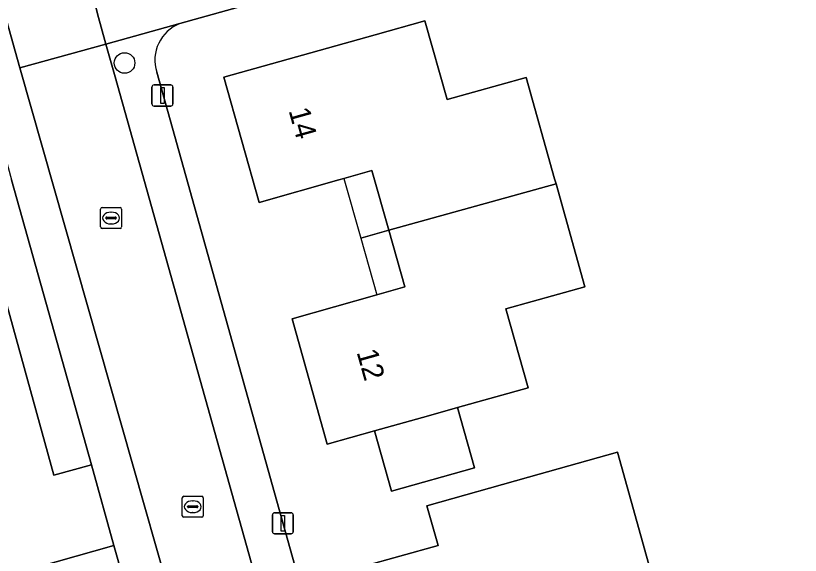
# Model space of a CAD drawing. Extents: x 159626 to 160723, y 388173 to 389416.
# Drawn here: x 159909.58 to 159946.83, y 388427.9 to 388453.52 of the extents above; entities that cross this region are included whole.
import ezdxf

# ---------------------------------------------------------------- set-up
doc = ezdxf.new("R2010")
doc.units = 0
for name, color, linetype in [('IMGEO_Boom', 7, 'Continuous'), ('IMGEO_Erf', 7, 'Continuous'), ('IMGEO_Kolk', 7, 'Continuous'), ('IMGEO_Lichtmast', 7, 'Continuous'), ('IMGEO_Pand', 7, 'Continuous'), ('IMGEO_Pand_nummerreeks', 7, 'Continuous'), ('IMGEO_Pand_overbouw', 7, 'Continuous'), ('IMGEO_Rijbaan_lokaal_open', 7, 'Continuous'), ('IMGEO_Voetpad_open', 7, 'Continuous')]:
    doc.layers.add(name, color=color, linetype=linetype)

msp = doc.modelspace()

# ---------------------------------------------------------------- linework, layer by layer
at = {"layer": 'IMGEO_Boom'}
msp.add_circle((159914.745, 388451.277), 0.489, dxfattribs=at)
at = {"layer": 'IMGEO_Erf'}
for points in [[(159972.097, 388468.48), (159959.997, 388465.092), (159925.832, 388455.524), (159917.375, 388453.156)], [(159916.277, 388450.838), (159935.271, 388382.932)], [(159908.605, 388441.762), (159911.387, 388431.698), (159913.167, 388432.19), (159909.376, 388445.721)]]:
    msp.add_lwpolyline(points, dxfattribs=at)
for points in [[(159932.854, 388439.6), (159933.904, 388435.851), (159930.559, 388434.914), (159931.362, 388432.049), (159927.414, 388430.942), (159926.611, 388433.808), (159924.364, 388433.178), (159922.694, 388439.132), (159926.722, 388440.269), (159928.048, 388440.644), (159927.288, 388443.332), (159926.487, 388446.165), (159925.162, 388445.79), (159925.16, 388445.796), (159924.922, 388445.729), (159921.132, 388444.658), (159919.464, 388450.605), (159926.646, 388452.618), (159929.005, 388453.279), (159930.054, 388449.54), (159933.813, 388450.594), (159935.163, 388445.78), (159935.232, 388445.535), (159936.602, 388440.649)], [(159944.586, 388412.181), (159940.825, 388411.127), (159940.228, 388410.96), (159935.413, 388409.611), (159935.326, 388409.919), (159935.701, 388410.024), (159935.374, 388411.188), (159930.877, 388409.928), (159929.204, 388415.865), (159933.248, 388416.994), (159934.665, 388417.39), (159933.929, 388420.066), (159933.132, 388422.921), (159931.704, 388422.522), (159927.659, 388421.391), (159925.998, 388427.347), (159929.628, 388428.366), (159929.102, 388430.244), (159933.915, 388431.6), (159938.144, 388432.791), (159939.72, 388427.166), (159940.336, 388427.339), (159941.763, 388422.253), (159943.126, 388417.393)]]:
    msp.add_lwpolyline(points, close=True, dxfattribs=at)
msp.add_arc((159918.053, 388451.416), 1.868, 111.2849, 198.0227, dxfattribs=at)
at = {"layer": 'IMGEO_Kolk'}
for p, q in [((159913.603, 388443.488), (159913.603, 388444.34)), ((159913.678, 388444.414), (159914.53, 388444.414)), ((159914.091, 388444.194), (159914.116, 388444.194)), ((159914.604, 388444.34), (159914.604, 388443.488)), ((159913.862, 388443.908), (159913.862, 388443.92)), ((159914.3, 388443.871), (159913.902, 388443.871)), ((159913.905, 388443.957), (159914.303, 388443.957)), ((159914.346, 388443.92), (159914.346, 388443.908)), ((159914.53, 388443.414), (159913.678, 388443.414)), ((159914.114, 388443.634), (159914.089, 388443.634)), ((159917.481, 388429.776), (159917.481, 388430.628)), ((159917.556, 388430.702), (159918.408, 388430.702)), ((159917.969, 388430.482), (159917.994, 388430.482)), ((159918.482, 388430.628), (159918.482, 388429.776)), ((159917.74, 388430.196), (159917.74, 388430.208)), ((159918.178, 388430.159), (159917.78, 388430.159)), ((159917.783, 388430.245), (159918.181, 388430.245)), ((159918.224, 388430.208), (159918.224, 388430.196)), ((159918.408, 388429.702), (159917.556, 388429.702)), ((159917.992, 388429.922), (159917.967, 388429.922))]:
    msp.add_line(p, q, dxfattribs=at)
for points in [[(159913.603, 388443.488), (159913.603, 388444.34)], [(159913.678, 388444.414), (159914.53, 388444.414)], [(159914.604, 388444.34), (159914.604, 388443.488)], [(159914.53, 388443.414), (159913.678, 388443.414)], [(159917.481, 388429.776), (159917.481, 388430.628)], [(159917.556, 388430.702), (159918.408, 388430.702)], [(159918.482, 388430.628), (159918.482, 388429.776)], [(159918.408, 388429.702), (159917.556, 388429.702)]]:
    msp.add_lwpolyline(points, dxfattribs=at)
for centre, radius, start, end in [((159913.68, 388444.338), 0.0765, 91.552, 178.448), ((159913.68, 388444.338), 0.0765, 91.552, 178.448), ((159914.528, 388444.338), 0.0765, 1.552, 88.448), ((159914.528, 388444.338), 0.0765, 1.552, 88.448), ((159913.902, 388443.917), 0.0403, 85.8775, 175.7526), ((159913.899, 388443.907), 0.0366, 178.938, 274.7102), ((159914.303, 388443.914), 0.043, 264.8664, 352.4533), ((159914.307, 388443.919), 0.0386, 1.7309, 96.639), ((159913.68, 388443.49), 0.0765, 181.552, 268.448), ((159913.68, 388443.49), 0.0765, 181.552, 268.448), ((159914.528, 388443.49), 0.0765, 271.552, 358.448), ((159914.528, 388443.49), 0.0765, 271.552, 358.448), ((159917.558, 388430.626), 0.0765, 91.552, 178.448), ((159917.558, 388430.626), 0.0765, 91.552, 178.448), ((159918.406, 388430.626), 0.0765, 1.552, 88.448), ((159918.406, 388430.626), 0.0765, 1.552, 88.448), ((159917.78, 388430.205), 0.0403, 85.8775, 175.7526), ((159917.777, 388430.195), 0.0366, 178.938, 274.7102), ((159918.181, 388430.202), 0.043, 264.8664, 352.4533), ((159918.185, 388430.207), 0.0386, 1.7309, 96.639), ((159917.558, 388429.778), 0.0765, 181.552, 268.448), ((159917.558, 388429.778), 0.0765, 181.552, 268.448), ((159918.406, 388429.778), 0.0765, 271.552, 358.448), ((159918.406, 388429.778), 0.0765, 271.552, 358.448)]:
    msp.add_arc(centre, radius, start, end, dxfattribs=at)
for centre, major_axis, ratio, start_param, end_param in [((159914.09, 388443.914), (-0.387, 0.002), 0.722429, 4.712389, 7.853982), ((159914.115, 388443.914), (-0.39, 0.002), 0.717154, 1.570796, 4.712389), ((159917.968, 388430.202), (-0.387, 0.002), 0.722429, 4.712389, 7.853982), ((159917.993, 388430.202), (-0.39, 0.002), 0.717154, 1.570796, 4.712389)]:
    msp.add_ellipse(centre, major_axis=major_axis, ratio=ratio, start_param=start_param, end_param=end_param, dxfattribs=at)
at = {"layer": 'IMGEO_Lichtmast'}
for p, q in [((159916.047, 388449.334), (159916.047, 388450.134)), ((159916.047, 388450.134), (159916.047, 388449.334)), ((159916.147, 388450.234), (159916.937, 388450.234)), ((159916.937, 388450.234), (159916.147, 388450.234)), ((159917.037, 388450.134), (159917.037, 388449.334)), ((159917.037, 388449.334), (159917.037, 388450.134)), ((159916.937, 388449.234), (159916.147, 388449.234)), ((159916.147, 388449.234), (159916.937, 388449.234)), ((159921.763, 388429.018), (159921.763, 388429.818)), ((159921.763, 388429.818), (159921.763, 388429.018)), ((159921.863, 388429.918), (159922.653, 388429.918)), ((159922.653, 388429.918), (159921.863, 388429.918)), ((159922.753, 388429.818), (159922.753, 388429.018)), ((159922.753, 388429.018), (159922.753, 388429.818)), ((159922.653, 388428.918), (159921.863, 388428.918)), ((159921.863, 388428.918), (159922.653, 388428.918))]:
    msp.add_line(p, q, dxfattribs=at)
for points in [[(159916.467, 388450.109), (159916.617, 388450.109), (159916.617, 388449.359), (159916.467, 388449.359), (159916.467, 388450.109)], [(159922.183, 388429.793), (159922.333, 388429.793), (159922.333, 388429.043), (159922.183, 388429.043), (159922.183, 388429.793)]]:
    msp.add_lwpolyline(points, dxfattribs=at)
for centre, start, end in [((159916.147, 388450.134), 90, 180), ((159916.147, 388450.134), 90, 180), ((159916.937, 388450.134), 0, 90), ((159916.937, 388450.134), 360, 90), ((159916.147, 388449.334), 180, 270), ((159916.147, 388449.334), 180, 270), ((159916.937, 388449.334), 270, 0), ((159916.937, 388449.334), 270, 0), ((159921.863, 388429.818), 90, 180), ((159921.863, 388429.818), 90, 180), ((159922.653, 388429.818), 0, 90), ((159922.653, 388429.818), 360, 90), ((159921.863, 388429.018), 180, 270), ((159921.863, 388429.018), 180, 270), ((159922.653, 388429.018), 270, 0), ((159922.653, 388429.018), 270, 0)]:
    msp.add_arc(centre, 0.1, start, end, dxfattribs=at)
at = {"layer": 'IMGEO_Pand'}
for points in [[(159933.813, 388450.594), (159930.054, 388449.54), (159929.005, 388453.279), (159926.646, 388452.618), (159919.464, 388450.605), (159921.132, 388444.658), (159924.922, 388445.729), (159925.16, 388445.796), (159925.162, 388445.79), (159926.487, 388446.165), (159927.288, 388443.332), (159935.232, 388445.535), (159935.163, 388445.78)], [(159932.854, 388439.6), (159936.602, 388440.649), (159935.232, 388445.535), (159927.288, 388443.332), (159928.048, 388440.644), (159926.722, 388440.269), (159922.694, 388439.132), (159924.364, 388433.178), (159926.611, 388433.808), (159929.179, 388434.527), (159930.559, 388434.914), (159933.904, 388435.851)], [(159908.605, 388441.762), (159905.258, 388440.837), (159905.026, 388441.68), (159900.207, 388440.348), (159899.684, 388440.203), (159901.173, 388434.822), (159902.169, 388435.099), (159903.16, 388431.519), (159900.693, 388430.838), (159901.229, 388428.903), (159898.994, 388428.286), (159899.745, 388425.573), (159899.958, 388424.803), (159902.193, 388425.421), (159902.314, 388424.985), (159914.24, 388428.359), (159913.167, 388432.19), (159911.387, 388431.698)], [(159930.559, 388434.914), (159929.179, 388434.527), (159926.611, 388433.808), (159927.414, 388430.942), (159931.362, 388432.049)], [(159940.336, 388427.339), (159939.72, 388427.166), (159938.144, 388432.791), (159933.915, 388431.6), (159929.102, 388430.244), (159929.628, 388428.366), (159925.998, 388427.347), (159927.659, 388421.391), (159931.704, 388422.522), (159933.132, 388422.921), (159933.929, 388420.066), (159941.763, 388422.253)], [(159914.24, 388428.359), (159902.314, 388424.985), (159903.694, 388419.993), (159906.152, 388420.672), (159907.143, 388417.093), (159906.137, 388416.815), (159907.625, 388411.435), (159911.787, 388412.585), (159911.555, 388413.428), (159916.113, 388414.689), (159913.334, 388424.743), (159915.114, 388425.237)]]:
    msp.add_lwpolyline(points, close=True, dxfattribs=at)
at = {"layer": 'IMGEO_Pand_overbouw'}
for points in [[(159926.487, 388446.165), (159925.162, 388445.79), (159925.96, 388442.964), (159927.288, 388443.332)], [(159927.288, 388443.332), (159925.96, 388442.964), (159926.722, 388440.269), (159928.048, 388440.644)]]:
    msp.add_lwpolyline(points, close=True, dxfattribs=at)
at = {"layer": 'IMGEO_Rijbaan_lokaal_open'}
msp.add_lwpolyline([(159908.372, 388455.99), (159909.775, 388451.053), (159913.858, 388452.179), (159913.457, 388453.607), (159913.366, 388454.001)], dxfattribs=at)
msp.add_lwpolyline([(159914.297, 388450.619), (159913.858, 388452.179), (159909.775, 388451.053), (159922.159, 388407.484), (159926.072, 388408.581)], close=True, dxfattribs=at)
at = {"layer": 'IMGEO_Voetpad_open'}
for points in [[(159913.366, 388454.001), (159913.457, 388453.607), (159913.858, 388452.179), (159917.375, 388453.156), (159925.832, 388455.524), (159959.997, 388465.092), (159972.097, 388468.48)], [(159906.444, 388456.156), (159908.031, 388450.561), (159908.374, 388449.351), (159909.376, 388445.721), (159913.167, 388432.19), (159914.24, 388428.359), (159915.114, 388425.237), (159922.161, 388400.207), (159923.198, 388396.487), (159924.091, 388393.285), (159927.612, 388380.783), (159928.443, 388377.878), (159936.099, 388350.445)], [(159922.879, 388404.913), (159922.159, 388407.484), (159909.775, 388451.053), (159908.372, 388455.99)], [(159917.375, 388453.156), (159913.858, 388452.179), (159914.297, 388450.619), (159926.072, 388408.581), (159926.792, 388406.01), (159942.411, 388350.247), (159946.202, 388351.292)], [(159936.09, 388380.029), (159935.271, 388382.932), (159916.277, 388450.838)]]:
    msp.add_lwpolyline(points, dxfattribs=at)
msp.add_arc((159918.053, 388451.416), 1.868, 111.2849, 198.0227, dxfattribs=at)

# ---------------------------------------------------------------- texts
at = {"layer": 'IMGEO_Pand_nummerreeks'}
for s, p in [('14', (159922.526, 388449.02)), ('12', (159925.756, 388437.546))]:
    msp.add_text(s, height=1, rotation=285.6702, dxfattribs=at).set_placement(p)

doc.saveas('drawing.dxf')
